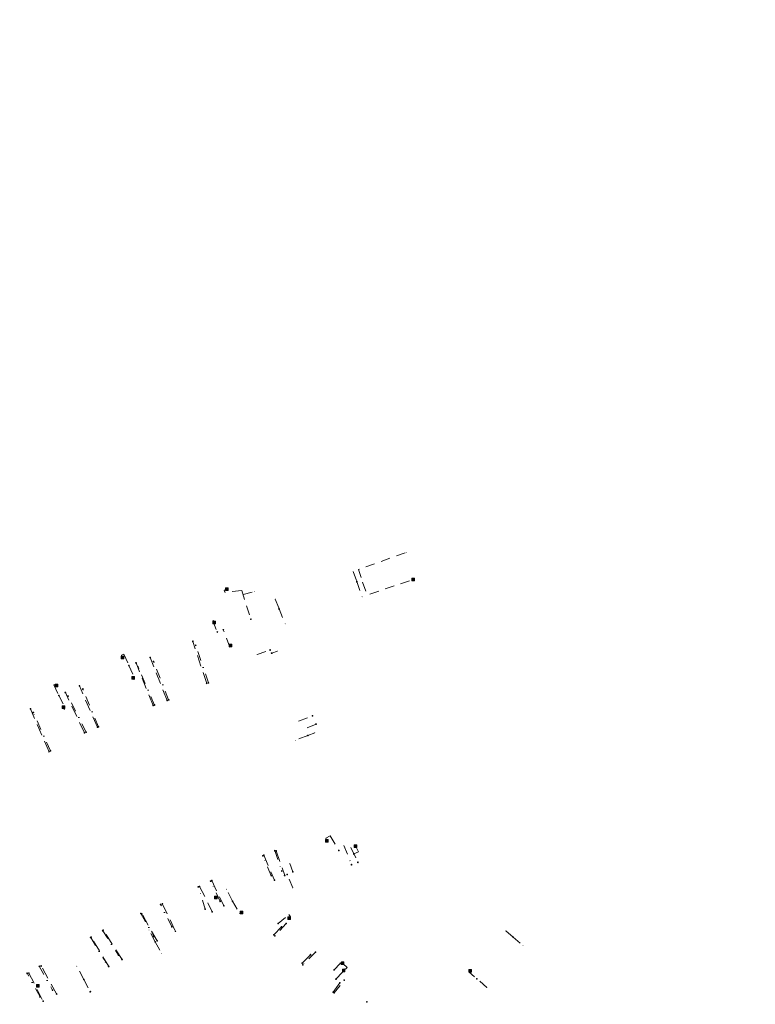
# Model space of a CAD drawing. Header units: inches. Extents: x 0 to 191500, y 0 to 342750.
# Tile 426 of 547: x 187789 to 187984, y 333902 to 334162. Entities that reach past the tile are written whole.
import ezdxf

# ---------------------------------------------------------------- set-up
doc = ezdxf.new("R2010")
doc.units = ezdxf.units.IN
doc.header["$MEASUREMENT"] = 0
for name, pattern in [('RI-HWA_HUISAANSLUITING', [4.8, 3, -1.8]), ('RI-HWA_KOLKAANSLUITING', [4.3, 2.5, -1.8]), ('RI-VWA_HUISAANSLUITING', [6.1, 2.5, -1.8, 0, -1.8])]:
    doc.linetypes.add(name, pattern=pattern)
doc.layers.get('0').update_dxf_attribs({"lineweight": 20})
for name, color, linetype, lineweight in [('ECW', 150, 'Continuous', 20), ('N-WE-RI-HWA_HUISAANSLUITING', 150, 'RI-HWA_HUISAANSLUITING', 20), ('N-WE-RI-HWA_KOLK-S', 150, 'Continuous', 20), ('N-WE-RI-HWA_KOLKAANSLUITING', 150, 'RI-HWA_KOLKAANSLUITING', 20), ('N-WE-RI-HWA_RIOOLPUT_ONTSTOPPINGSPUT-G', 150, 'Continuous', 20), ('N-WE-RI-INLAAT', 7, 'Continuous', 20), ('N-WE-RI-VWA_HUISAANSLUITING', 20, 'RI-VWA_HUISAANSLUITING', 20), ('N-WE-RI-VWA_RIOOLPUT_ONTSTOPPINGSPUT-G', 30, 'Continuous', 20)]:
    doc.layers.add(name, color=color, linetype=linetype, lineweight=lineweight)
picture_1 = doc.add_image_def('image1.ecw', size_in_pixel=(220000, 285000))

# ---------------------------------------------------------------- blocks, each defined once
blk = doc.blocks.new('A$C2C270354')
h = blk.add_hatch(color=256)
h.dxf.hatch_style = 1
edge = h.paths.add_edge_path()
edge.add_arc((0, 0), 0.1, 0, 360)
blk.add_circle((0, 0), 0.1)

msp = doc.modelspace()

# ---------------------------------------------------------------- hatches: boundary and pattern name
at = {"layer": 'N-WE-RI-HWA_KOLKAANSLUITING'}
h = msp.add_hatch(color=256, dxfattribs=at)
h.dxf.hatch_style = 1
h.paths.add_polyline_path([(187891.6622, 334021.4883, 1), (187891.88821, 334021.4883, 1)])
h = msp.add_hatch(color=256, dxfattribs=at)
h.dxf.hatch_style = 1
h.paths.add_polyline_path([(187877.49636, 334016.37551, 1), (187877.72236, 334016.37551, 1)])
h = msp.add_hatch(color=256, dxfattribs=at)
h.dxf.hatch_style = 1
h.paths.add_polyline_path([(187851.46771, 334011.14155, 1), (187851.69371, 334011.14155, 1)])
h = msp.add_hatch(color=256, dxfattribs=at)
h.dxf.hatch_style = 1
h.paths.add_polyline_path([(187856.92674, 334009.11748, 1), (187857.15275, 334009.11748, 1)])
h = msp.add_hatch(color=256, dxfattribs=at)
h.dxf.hatch_style = 1
h.paths.add_polyline_path([(187879.88714, 334009.71775, 1), (187880.11315, 334009.71775, 1)])
h = msp.add_hatch(color=256, dxfattribs=at)
h.dxf.hatch_style = 1
h.paths.add_polyline_path([(187859.5462, 334002.56654, 1), (187859.7722, 334002.56654, 1)])
h = msp.add_hatch(color=256, dxfattribs=at)
h.dxf.hatch_style = 1
h.paths.add_polyline_path([(187857.47193, 333995.33847, 1), (187857.69793, 333995.33847, 1)])
h = msp.add_hatch(color=256, dxfattribs=at)
h.dxf.hatch_style = 1
h.paths.add_polyline_path([(187852.09779, 333994.42958, 1), (187852.3238, 333994.42958, 1)])
h = msp.add_hatch(color=256, dxfattribs=at)
h.dxf.hatch_style = 1
h.paths.add_polyline_path([(187862.23873, 333971.79205, 1), (187862.46473, 333971.79205, 1)])
h = msp.add_hatch(color=256, dxfattribs=at)
h.dxf.hatch_style = 1
h.paths.add_polyline_path([(187867.3737, 333973.76234, 1), (187867.5997, 333973.76234, 1)])
h = msp.add_hatch(color=256, dxfattribs=at)
h.dxf.hatch_style = 1
h.paths.add_polyline_path([(187860.786, 333939.195, 1), (187861.012, 333939.195, 1)])
h = msp.add_hatch(color=256, dxfattribs=at)
h.dxf.hatch_style = 1
h.paths.add_polyline_path([(187861.536, 333932.73, 1), (187861.762, 333932.73, 1)])
h = msp.add_hatch(color=256, dxfattribs=at)
h.dxf.hatch_style = 1
h.paths.add_polyline_path([(187844.04463, 333932.39994, 1), (187844.27063, 333932.39994, 1)])
h = msp.add_hatch(color=256, dxfattribs=at)
h.dxf.hatch_style = 1
h.paths.add_polyline_path([(187823.5242, 333921.59875, 1), (187823.75021, 333921.59875, 1)])
h = msp.add_hatch(color=256, dxfattribs=at)
h.dxf.hatch_style = 1
h.paths.add_polyline_path([(187917.91524, 333921.38942, 1), (187918.14124, 333921.38942, 1)])
h = msp.add_hatch(color=256, dxfattribs=at)
h.dxf.hatch_style = 1
h.paths.add_polyline_path([(187922.4523, 333917.46322, 1), (187922.6783, 333917.46322, 1)])
h = msp.add_hatch(color=256, dxfattribs=at)
h.dxf.hatch_style = 1
h.paths.add_polyline_path([(187826.90339, 333915.45943, 1), (187827.12939, 333915.45943, 1)])
h = msp.add_hatch(color=256, dxfattribs=at)
h.dxf.hatch_style = 1
h.paths.add_polyline_path([(187804.43628, 333912.02645, 1), (187804.66228, 333912.02645, 1)])
h = msp.add_hatch(color=256, dxfattribs=at)
h.dxf.hatch_style = 1
h.paths.add_polyline_path([(187912.89142, 333906.41484, 1), (187913.11742, 333906.41484, 1)])
h = msp.add_hatch(color=256, dxfattribs=at)
h.dxf.hatch_style = 1
h.paths.add_polyline_path([(187807.99904, 333905.2913, 1), (187808.22504, 333905.2913, 1)])

# ---------------------------------------------------------------- linework, layer by layer
at = {"layer": 'N-WE-RI-HWA_HUISAANSLUITING', "flags": 128}
for points, elevation in [([(187838.9003, 333986.81918), (187835.20838, 333997.94072)], 53.67379), ([(187828.44689, 333982.31874), (187823.94391, 333993.66121)], 53.67379), ([(187824.7202, 333980.99263), (187820.20467, 333992.24062)], 53.67379), ([(187810.00648, 333975.2335), (187805.23348, 333986.17559)], 54.00182), ([(187806.58322, 333973.73854), (187801.52186, 333984.43379)], 54.00182), ([(187797.20882, 333968.74849), (187792.28807, 333980.10053)], 54.00182), ([(187865.48765, 333975.07831), (187867.81146, 333976.03735)], 53.21832), ([(187877.03693, 333943.39111), (187878.86184, 333939.49285)], 52.79433), ([(187853.998, 333941.375), (187856.84691, 333934.76079)], 52.77688), ([(187857.28, 333942.572), (187859.52536, 333935.99708)], 52.77688), ([(187837.02636, 333933.11617), (187840.3591, 333926.41564)], 53.12784), ([(187840.24204, 333934.71565), (187843.40464, 333928.02412)], 53.08987), ([(187827.15694, 333928.60855), (187830.61831, 333921.27108)], 53.12436), ([(187825.80031, 333918.72648), (187821.79752, 333925.84426)], 52.92983), ([(187856.65658, 333920.32522), (187858.68262, 333922.4587)], 53.05018), ([(187812.98091, 333911.95598), (187808.36074, 333919.71923)], 52.92983), ([(187816.50835, 333913.81898), (187811.54613, 333921.56262)], 52.92983), ([(187864.16511, 333912.80827), (187866.36233, 333915.08175)], 52.98049), ([(187799.21899, 333904.68768), (187795.141, 333912.093)], 52.92983), ([(187791.889, 333910.181), (187795.62715, 333902.79067)], 52.889), ([(187874.12537, 333907.62475), (187872.32603, 333905.15225)], 51.29825)]:
    msp.add_lwpolyline(points, dxfattribs=dict(at, elevation=elevation))
at = {"layer": 'N-WE-RI-HWA_KOLK-S'}
for p, q in [((187893.17382, 334014.65314, 53.45572), (187893.17233, 334013.95669, 53.45572)), ((187893.17233, 334013.95669, 53.45572), (187893.87028, 334014.65165, 53.45572)), ((187893.17233, 334013.95669, 53.45572), (187893.86878, 334013.9552, 53.45572)), ((187893.17382, 334014.65314, 53.45572), (187893.86878, 334013.9552, 53.45572)), ((187893.87028, 334014.65165, 53.45572), (187893.17382, 334014.65314, 53.45572)), ((187893.86878, 334013.9552, 53.45572), (187893.87028, 334014.65165, 53.45572)), ((187843.84663, 334012.10674, 54.16579), (187843.84513, 334011.41028, 54.16579)), ((187843.84513, 334011.41028, 54.16579), (187844.54308, 334012.10524, 54.16579)), ((187843.84513, 334011.41028, 54.16579), (187844.54159, 334011.40879, 54.16579)), ((187843.84663, 334012.10674, 54.16579), (187844.54159, 334011.40879, 54.16579)), ((187844.54308, 334012.10524, 54.16579), (187843.84663, 334012.10674, 54.16579)), ((187844.54159, 334011.40879, 54.16579), (187844.54308, 334012.10524, 54.16579)), ((187840.56571, 334003.28935, 54.04147), (187840.56422, 334002.5929, 54.04147)), ((187840.56422, 334002.5929, 54.04147), (187841.26217, 334003.28785, 54.04147)), ((187840.56571, 334003.28935, 54.04147), (187841.26067, 334002.5914, 54.04147)), ((187841.26217, 334003.28785, 54.04147), (187840.56571, 334003.28935, 54.04147)), ((187841.26067, 334002.5914, 54.04147), (187841.26217, 334003.28785, 54.04147)), ((187840.56422, 334002.5929, 54.04147), (187841.26067, 334002.5914, 54.04147)), ((187844.82775, 333997.19426, 53.80811), (187844.82625, 333996.49781, 53.80811)), ((187844.82625, 333996.49781, 53.80811), (187845.5242, 333997.19276, 53.80811)), ((187844.82625, 333996.49781, 53.80811), (187845.5227, 333996.49631, 53.80811)), ((187844.82775, 333997.19426, 53.80811), (187845.5227, 333996.49631, 53.80811)), ((187845.5242, 333997.19276, 53.80811), (187844.82775, 333997.19426, 53.80811)), ((187845.5227, 333996.49631, 53.80811), (187845.5242, 333997.19276, 53.80811)), ((187816.27598, 333993.98287, 54.20324), (187816.27448, 333993.28642, 54.20324)), ((187816.27448, 333993.28642, 54.20324), (187816.97243, 333993.98138, 54.20324)), ((187816.27448, 333993.28642, 54.20324), (187816.97093, 333993.28492, 54.20324)), ((187816.27598, 333993.98287, 54.20324), (187816.97093, 333993.28492, 54.20324)), ((187816.97243, 333993.98138, 54.20324), (187816.27598, 333993.98287, 54.20324)), ((187816.97093, 333993.28492, 54.20324), (187816.97243, 333993.98138, 54.20324)), ((187819.13168, 333988.66144, 54.21061), (187819.13018, 333987.96499, 54.21061)), ((187819.13018, 333987.96499, 54.21061), (187819.82813, 333988.65994, 54.21061)), ((187819.13018, 333987.96499, 54.21061), (187819.82663, 333987.96349, 54.21061)), ((187819.13168, 333988.66144, 54.21061), (187819.82663, 333987.96349, 54.21061)), ((187819.82813, 333988.65994, 54.21061), (187819.13168, 333988.66144, 54.21061)), ((187819.82663, 333987.96349, 54.21061), (187819.82813, 333988.65994, 54.21061)), ((187798.80293, 333986.59314, 54.38979), (187798.80143, 333985.89669, 54.38979)), ((187798.80143, 333985.89669, 54.38979), (187799.49938, 333986.59165, 54.38979)), ((187798.80143, 333985.89669, 54.38979), (187799.49789, 333985.89519, 54.38979)), ((187798.80293, 333986.59314, 54.38979), (187799.49789, 333985.89519, 54.38979)), ((187799.49938, 333986.59165, 54.38979), (187798.80293, 333986.59314, 54.38979)), ((187799.49789, 333985.89519, 54.38979), (187799.49938, 333986.59165, 54.38979)), ((187800.71621, 333980.85734, 54.39932), (187800.71472, 333980.16089, 54.39932)), ((187800.71472, 333980.16089, 54.39932), (187801.41267, 333980.85584, 54.39932)), ((187800.71472, 333980.16089, 54.39932), (187801.41117, 333980.15939, 54.39932)), ((187800.71621, 333980.85734, 54.39932), (187801.41117, 333980.15939, 54.39932)), ((187801.41267, 333980.85584, 54.39932), (187800.71621, 333980.85734, 54.39932)), ((187801.41117, 333980.15939, 54.39932), (187801.41267, 333980.85584, 54.39932)), ((187870.34334, 333945.56944, 52.94478), (187870.34185, 333944.87298, 52.94478)), ((187870.34185, 333944.87298, 52.94478), (187871.0398, 333945.56794, 52.94478)), ((187870.34334, 333945.56944, 52.94478), (187871.0383, 333944.87149, 52.94478)), ((187871.0398, 333945.56794, 52.94478), (187870.34334, 333945.56944, 52.94478)), ((187871.0383, 333944.87149, 52.94478), (187871.0398, 333945.56794, 52.94478)), ((187870.34185, 333944.87298, 52.94478), (187871.0383, 333944.87149, 52.94478)), ((187877.90044, 333944.14532, 52.985), (187877.89894, 333943.44887, 52.985)), ((187877.89894, 333943.44887, 52.985), (187878.59689, 333944.14383, 52.985)), ((187877.89894, 333943.44887, 52.985), (187878.5954, 333943.44737, 52.985)), ((187877.90044, 333944.14532, 52.985), (187878.5954, 333943.44737, 52.985)), ((187878.59689, 333944.14383, 52.985), (187877.90044, 333944.14532, 52.985)), ((187878.5954, 333943.44737, 52.985), (187878.59689, 333944.14383, 52.985)), ((187840.95529, 333930.58783, 53.27175), (187840.95379, 333929.89138, 53.27175)), ((187840.95379, 333929.89138, 53.27175), (187841.65174, 333930.58633, 53.27175)), ((187840.95529, 333930.58783, 53.27175), (187841.65024, 333929.88988, 53.27175)), ((187841.65174, 333930.58633, 53.27175), (187840.95529, 333930.58783, 53.27175)), ((187841.65024, 333929.88988, 53.27175), (187841.65174, 333930.58633, 53.27175)), ((187840.95379, 333929.89138, 53.27175), (187841.65024, 333929.88988, 53.27175)), ((187847.76855, 333926.54643, 53.17448), (187847.76705, 333925.84998, 53.17448)), ((187847.76705, 333925.84998, 53.17448), (187848.465, 333926.54493, 53.17448)), ((187847.76705, 333925.84998, 53.17448), (187848.4635, 333925.84848, 53.17448)), ((187847.76855, 333926.54643, 53.17448), (187848.4635, 333925.84848, 53.17448)), ((187848.465, 333926.54493, 53.17448), (187847.76855, 333926.54643, 53.17448)), ((187848.4635, 333925.84848, 53.17448), (187848.465, 333926.54493, 53.17448)), ((187860.33889, 333925.04558, 53.1097), (187860.33739, 333924.34913, 53.1097)), ((187860.33739, 333924.34913, 53.1097), (187861.03534, 333925.04409, 53.1097)), ((187860.33889, 333925.04558, 53.1097), (187861.03385, 333924.34763, 53.1097)), ((187861.03534, 333925.04409, 53.1097), (187860.33889, 333925.04558, 53.1097)), ((187861.03385, 333924.34763, 53.1097), (187861.03534, 333925.04409, 53.1097)), ((187860.33739, 333924.34913, 53.1097), (187861.03385, 333924.34763, 53.1097)), ((187874.50672, 333913.18383, 52.86892), (187874.50522, 333912.48737, 52.86892)), ((187874.50522, 333912.48737, 52.86892), (187875.20317, 333913.18233, 52.86892)), ((187874.50522, 333912.48737, 52.86892), (187875.20168, 333912.48588, 52.86892)), ((187874.50672, 333913.18383, 52.86892), (187875.20168, 333912.48588, 52.86892)), ((187875.20317, 333913.18233, 52.86892), (187874.50672, 333913.18383, 52.86892)), ((187875.20168, 333912.48588, 52.86892), (187875.20317, 333913.18233, 52.86892)), ((187874.7723, 333911.22377, 52.85598), (187874.7708, 333910.52732, 52.85598)), ((187874.7708, 333910.52732, 52.85598), (187875.46875, 333911.22228, 52.85598)), ((187874.7708, 333910.52732, 52.85598), (187875.46726, 333910.52583, 52.85598)), ((187874.7723, 333911.22377, 52.85598), (187875.46726, 333910.52583, 52.85598)), ((187875.46875, 333911.22228, 52.85598), (187874.7723, 333911.22377, 52.85598)), ((187875.46726, 333910.52583, 52.85598), (187875.46875, 333911.22228, 52.85598)), ((187908.19904, 333911.13652, 52.03636), (187908.19755, 333910.44007, 52.03636)), ((187908.19755, 333910.44007, 52.03636), (187908.8955, 333911.13503, 52.03636)), ((187908.19755, 333910.44007, 52.03636), (187908.894, 333910.43857, 52.03636)), ((187908.19904, 333911.13652, 52.03636), (187908.894, 333910.43857, 52.03636)), ((187908.8955, 333911.13503, 52.03636), (187908.19904, 333911.13652, 52.03636)), ((187908.894, 333910.43857, 52.03636), (187908.8955, 333911.13503, 52.03636)), ((187793.92572, 333907.17084, 53.94302), (187793.92423, 333906.47439, 53.94302)), ((187793.92423, 333906.47439, 53.94302), (187794.62218, 333907.16935, 53.94302)), ((187793.92572, 333907.17084, 53.94302), (187794.62068, 333906.47289, 53.94302)), ((187794.62218, 333907.16935, 53.94302), (187793.92572, 333907.17084, 53.94302)), ((187794.62068, 333906.47289, 53.94302), (187794.62218, 333907.16935, 53.94302)), ((187793.92423, 333906.47439, 53.94302), (187794.62068, 333906.47289, 53.94302))]:
    msp.add_line(p, q, dxfattribs=at)
at = {"layer": 'N-WE-RI-HWA_KOLKAANSLUITING', "flags": 128}
for points, elevation in [([(187879.71522, 334014.80535), (187879.01025, 334016.91261), (187891.7752, 334021.4883)], 53.47282), ([(187877.60936, 334016.37551), (187878.59045, 334013.72679)], 53.67073), ([(187878.59045, 334013.72679), (187880.00014, 334009.71775)], 53.67073), ([(187880.13916, 334013.58429), (187881.32376, 334010.21439), (187893.33357, 334014.24123)], 53.47282), ([(187843.72507, 334010.94858), (187843.52292, 334011.45348), (187844.01377, 334011.67601)], 52.91874), ([(187848.15644, 334011.40342), (187843.72507, 334010.94858)], 52.91874), ([(187848.15644, 334011.40342), (187850.56049, 334003.77318)], 53.67379), ([(187848.50898, 334010.28448), (187851.58071, 334011.14155)], 52.91874), ([(187857.03974, 334009.11748), (187858.03093, 334006.55308)], 53.67073), ([(187858.03093, 334006.55308), (187859.6592, 334002.56654)], 53.67073), ([(187840.50852, 334003.37424), (187840.73659, 334003.45239), (187840.84798, 334003.12733)], 53.67379), ([(187840.50852, 334003.37424), (187841.70531, 334000.40899)], 53.67379), ([(187845.04155, 333996.40297), (187843.29449, 334001.01274)], 53.67379), ([(187845.04155, 333996.40297), (187845.29819, 333996.49113), (187845.24017, 333996.65824)], 53.67379), ([(187852.2108, 333994.42958), (187855.70734, 333995.63876)], 52.70345), ([(187856.08198, 333994.79152), (187857.58493, 333995.33847)], 53.64159), ([(187817.01691, 333994.54522), (187816.37615, 333994.29129), (187816.55374, 333993.81922)], 53.67379), ([(187817.01691, 333994.54522), (187818.33504, 333991.53033)], 53.67379), ([(187818.33504, 333991.53033), (187819.87871, 333987.95696)], 53.67379), ([(187819.87871, 333987.95696), (187819.65436, 333987.86005), (187819.55066, 333988.12783)], 53.67379), ([(187798.49653, 333986.45075), (187798.93351, 333986.6531), (187799.05763, 333986.41909)], 54.00182), ([(187798.49653, 333986.45075), (187799.80384, 333983.62755)], 54.00182), ([(187799.80384, 333983.62755), (187801.614, 333980.101), (187801.24382, 333979.94358), (187801.12386, 333980.31973)], 54.00182), ([(187865.61944, 333973.04587), (187862.35173, 333971.79205)], 53.21783), ([(187865.61944, 333973.04587), (187867.4867, 333973.76234)], 53.21783), ([(187871.546, 333946.464), (187870.40247, 333945.91125), (187870.61455, 333945.40318)], 52.77688), ([(187871.546, 333946.464), (187873.87093, 333942.61861)], 52.77688), ([(187877.8233, 333941.71131), (187879.01606, 333942.2749), (187878.33716, 333943.6196)], 52.79433), ([(187861.67942, 333936.99134), (187860.899, 333939.195)], 52.77688), ([(187861.649, 333932.73), (187860.16092, 333936.29044)], 52.77688), ([(187845.74346, 333929.25936), (187844.15763, 333932.39994)], 52.92983), ([(187845.74346, 333929.25936), (187847.58389, 333926.00068)], 52.92983), ([(187847.58389, 333926.00068), (187847.93032, 333926.12878)], 52.92983), ([(187857.80486, 333923.30186), (187860.58032, 333925.66464)], 51.29006), ([(187860.58032, 333925.66464), (187861.07966, 333925.12295), (187860.82062, 333924.84214)], 51.29006), ([(187825.2951, 333918.45966), (187823.63721, 333921.59875)], 52.92983), ([(187919.92225, 333919.75042), (187918.02824, 333921.38942)], 52.05), ([(187919.92225, 333919.75042), (187922.5653, 333917.46322)], 52.05), ([(187825.2951, 333918.45966), (187827.01639, 333915.45943)], 52.92983), ([(187806.41733, 333908.48945), (187804.54928, 333912.02645)], 52.92983), ([(187875.62938, 333911.24443), (187876.07069, 333911.70131), (187874.99906, 333912.69987)], 51.9929), ([(187873.09193, 333908.61745), (187875.62938, 333911.24443)], 51.9929), ([(187875.62938, 333911.24443), (187875.50031, 333911.36911), (187875.24056, 333911.0317)], 51.9929), ([(187913.00442, 333906.41484), (187913.00442, 333906.41484), (187908.26744, 333910.5324), (187908.40039, 333910.65395)], 50.4522), ([(187806.41733, 333908.48945), (187808.11204, 333905.2913)], 52.92983)]:
    msp.add_lwpolyline(points, dxfattribs=dict(at, elevation=elevation))
at = {"layer": 'N-WE-RI-HWA_KOLKAANSLUITING'}
msp.add_circle((187808.11204, 333905.2913, 52.62064), 0.113, dxfattribs=at)
at = {"layer": 'N-WE-RI-HWA_RIOOLPUT_ONTSTOPPINGSPUT-G'}
for p, q in [((187838.99817, 333986.83972, 52.88711), (187838.80243, 333986.79864, 52.88711)), ((187838.87976, 333986.91705, 52.88711), (187838.92084, 333986.72131, 52.88711)), ((187828.54475, 333982.33928, 53.67379), (187828.34902, 333982.2982, 53.67379)), ((187828.42635, 333982.41661, 53.67379), (187828.46742, 333982.22087, 53.67379)), ((187824.81807, 333981.01316, 53.11558), (187824.62233, 333980.97209, 53.11558)), ((187824.69966, 333981.09049, 53.11558), (187824.74074, 333980.89476, 53.11558)), ((187810.10434, 333975.25404, 54.00182), (187809.90861, 333975.21297, 54.00182)), ((187809.98594, 333975.33137, 54.00182), (187810.02701, 333975.13564, 54.00182)), ((187867.90933, 333976.05789, 53.21832), (187867.71359, 333976.01682, 53.21832)), ((187867.79092, 333976.13522, 53.21832), (187867.832, 333975.93949, 53.21832)), ((187806.68109, 333973.75908, 53.21818), (187806.48535, 333973.718, 53.21818)), ((187806.56268, 333973.83641, 53.21818), (187806.60376, 333973.64067, 53.21818)), ((187797.30669, 333968.76903, 53.45597), (187797.11095, 333968.72795, 53.45597)), ((187797.18828, 333968.84636, 53.45597), (187797.22936, 333968.65062, 53.45597)), ((187854.09587, 333941.39554, 52.255), (187853.90013, 333941.35446, 52.255)), ((187853.97746, 333941.47287, 52.255), (187854.01854, 333941.27713, 52.255)), ((187857.37787, 333942.59254, 52.445), (187857.18213, 333942.55146, 52.445)), ((187857.25946, 333942.66987, 52.445), (187857.30054, 333942.47413, 52.445)), ((187878.95971, 333939.51339, 52.79433), (187878.76397, 333939.47231, 52.79433)), ((187878.8413, 333939.59072, 52.79433), (187878.88238, 333939.39498, 52.79433)), ((187837.12423, 333933.13671, 52.71481), (187836.9285, 333933.09563, 52.71481)), ((187837.00583, 333933.21404, 52.71481), (187837.0469, 333933.0183, 52.71481)), ((187840.33991, 333934.73618, 52.71735), (187840.14418, 333934.69511, 52.71735)), ((187840.22151, 333934.81351, 52.71735), (187840.26258, 333934.61778, 52.71735)), ((187827.27917, 333928.57743, 52.75607), (187827.08344, 333928.53635, 52.75607)), ((187827.16077, 333928.65476, 52.75607), (187827.20184, 333928.45902, 52.75607)), ((187821.89538, 333925.8648, 52.88918), (187821.69965, 333925.82372, 52.88918)), ((187821.77698, 333925.94213, 52.88918), (187821.81805, 333925.74639, 52.88918)), ((187808.45861, 333919.73977, 52.92983), (187808.26288, 333919.69869, 52.92983)), ((187808.34021, 333919.8171, 52.92983), (187808.38128, 333919.62136, 52.92983)), ((187811.63568, 333921.59889, 52.67622), (187811.43995, 333921.55782, 52.67622)), ((187811.51728, 333921.67622, 52.67622), (187811.55835, 333921.48049, 52.67622)), ((187856.75445, 333920.34576, 53.05018), (187856.55871, 333920.30468, 53.05018)), ((187856.63604, 333920.42309, 53.05018), (187856.67712, 333920.22735, 53.05018)), ((187795.23887, 333912.11354, 52.82), (187795.04313, 333912.07246, 52.82)), ((187795.12046, 333912.19087, 52.82), (187795.16154, 333911.99513, 52.82)), ((187864.26297, 333912.82881, 52.98049), (187864.06724, 333912.78773, 52.98049)), ((187864.14457, 333912.90614, 52.98049), (187864.18564, 333912.7104, 52.98049)), ((187791.98687, 333910.20154, 52.889), (187791.79113, 333910.16046, 52.889)), ((187791.86846, 333910.27887, 52.889), (187791.90954, 333910.08313, 52.889)), ((187872.4239, 333905.17278, 51.29825), (187872.22816, 333905.13171, 51.29825)), ((187872.30549, 333905.25011, 51.29825), (187872.34657, 333905.05438, 51.29825))]:
    msp.add_line(p, q, dxfattribs=at)
for centre in [(187838.9003, 333986.81918, 52.88711), (187828.44689, 333982.31874, 53.67379), (187824.7202, 333980.99263, 53.11558), (187810.00648, 333975.2335, 54.00182), (187867.81146, 333976.03735, 53.21832), (187806.58322, 333973.73854, 53.21818), (187797.20882, 333968.74849, 53.45597), (187853.998, 333941.375, 52.255), (187857.28, 333942.572, 52.445), (187878.86184, 333939.49285, 52.79433), (187837.02636, 333933.11617, 52.71481), (187840.24204, 333934.71565, 52.71735), (187827.18131, 333928.55689, 52.75607), (187821.79752, 333925.84426, 52.88918), (187808.36074, 333919.71923, 52.92983), (187811.53781, 333921.57836, 52.67622), (187856.65658, 333920.32522, 53.05018), (187795.141, 333912.093, 52.82), (187864.16511, 333912.80827, 52.98049), (187791.889, 333910.181, 52.889), (187872.32603, 333905.15225, 51.29825)]:
    msp.add_circle(centre, 0.1, dxfattribs=at)
at = {"layer": 'N-WE-RI-VWA_HUISAANSLUITING', "flags": 128}
for points in [[(187839.352, 333986.986), (187835.99846, 333996.87103)], [(187828.83649, 333982.46909), (187824.82338, 333992.63781)], [(187825.08894, 333981.0982), (187820.80223, 333991.11455)]]:
    msp.add_lwpolyline(points, dxfattribs=at)
for points, elevation in [([(187810.26647, 333975.32603), (187806.14466, 333985.33216)], 54.57841), ([(187807.02917, 333973.92907), (187802.21646, 333983.46353)], 54.57841), ([(187797.6008, 333968.98439), (187793.05067, 333979.1034)], 54.57841), ([(187863.20993, 333976.79422), (187866.87339, 333978.23207)], 53.18885), ([(187875.19257, 333943.98762), (187877.20806, 333938.89331)], 52.84287), ([(187855.99193, 333935.96775), (187853.753, 333941.243)], 52.84287), ([(187856.892, 333942.593), (187858.74194, 333937.21785)], 52.84287), ([(187838.51271, 333927.09427), (187836.69633, 333933.01952)], 53.0603), ([(187842.44713, 333929.17843), (187839.9547, 333934.51355)], 53.0603), ([(187829.69478, 333922.4232), (187826.72487, 333928.36645)], 53.0603), ([(187821.47795, 333925.98131), (187824.92727, 333919.89773)], 52.8749), ([(187859.89176, 333923.32427), (187856.95077, 333920.03454)], 51.35063), ([(187808.21744, 333919.60779), (187812.18924, 333913.15008)], 53.22551), ([(187811.39031, 333921.41788), (187815.58508, 333914.94895)], 53.0603), ([(187867.68331, 333915.75363), (187864.31414, 333912.4109)], 51.30814), ([(187794.635, 333912.012), (187798.15116, 333905.71377)], 52.844), ([(187872.56027, 333911.01494), (187874.30244, 333912.80795)], 52.04465), ([(187794.81691, 333903.94754), (187791.444, 333910.157)], 53.0603), ([(187872.61099, 333904.98223), (187875.28564, 333908.36685)], 51.8804)]:
    msp.add_lwpolyline(points, dxfattribs=dict(at, elevation=elevation))
at = {"layer": 'N-WE-RI-VWA_RIOOLPUT_ONTSTOPPINGSPUT-G'}
for p, q in [((187839.43684, 333987.02817, 52.95287), (187839.25659, 333986.94152, 52.95287)), ((187839.30339, 333987.07497, 52.95287), (187839.39005, 333986.89472, 52.95287)), ((187828.92661, 333982.51242), (187828.74636, 333982.42577)), ((187828.79316, 333982.55922), (187828.87981, 333982.37897)), ((187825.17907, 333981.14153), (187824.99882, 333981.05487)), ((187825.04562, 333981.18833), (187825.13227, 333981.00808)), ((187866.96352, 333978.2754, 53.18885), (187866.78327, 333978.18874, 53.18885)), ((187866.83006, 333978.32219, 53.18885), (187866.91672, 333978.14194, 53.18885)), ((187810.3566, 333975.36936, 54.57841), (187810.17634, 333975.2827, 54.57841)), ((187810.22314, 333975.41616, 54.57841), (187810.3098, 333975.23591, 54.57841)), ((187807.11929, 333973.9724, 53.22975), (187806.93904, 333973.88574, 53.22975)), ((187806.98584, 333974.0192, 53.22975), (187807.07249, 333973.83895, 53.22975)), ((187797.69093, 333969.02771, 53.47533), (187797.51067, 333968.94106, 53.47533)), ((187797.55747, 333969.07451, 53.47533), (187797.64413, 333968.89426, 53.47533)), ((187853.84313, 333941.28633, 52.247), (187853.66287, 333941.19967, 52.247)), ((187853.70967, 333941.33313, 52.247), (187853.79633, 333941.15287, 52.247)), ((187856.98213, 333942.63633, 52.456), (187856.80187, 333942.54967, 52.456)), ((187856.84867, 333942.68313, 52.456), (187856.93533, 333942.50287, 52.456)), ((187877.29818, 333938.93664, 52.84287), (187877.11793, 333938.84998, 52.84287)), ((187877.16473, 333938.98344, 52.84287), (187877.25138, 333938.80319, 52.84287)), ((187836.78646, 333933.06285, 52.75487), (187836.60621, 333932.97619, 52.75487)), ((187836.653, 333933.10965, 52.75487), (187836.73966, 333932.92939, 52.75487)), ((187840.04483, 333934.55688, 52.75046), (187839.86457, 333934.47022, 52.75046)), ((187839.91137, 333934.60368, 52.75046), (187839.99803, 333934.42343, 52.75046)), ((187826.815, 333928.40977, 53.0603), (187826.63475, 333928.32312, 53.0603)), ((187826.68154, 333928.45657, 53.0603), (187826.7682, 333928.27632, 53.0603)), ((187821.56808, 333926.02464, 52.8749), (187821.38782, 333925.93798, 52.8749)), ((187821.43462, 333926.07144, 52.8749), (187821.52128, 333925.89118, 52.8749)), ((187808.30757, 333919.65112, 52.8854), (187808.12732, 333919.56446, 52.8854)), ((187808.17412, 333919.69792, 52.8854), (187808.26077, 333919.51767, 52.8854)), ((187811.48043, 333921.46121, 52.64419), (187811.30018, 333921.37455, 52.64419)), ((187811.34698, 333921.50801, 52.64419), (187811.43363, 333921.32776, 52.64419)), ((187857.04089, 333920.07787, 52.29745), (187856.86064, 333919.99122, 52.29745)), ((187856.90744, 333920.12467, 52.29745), (187856.99409, 333919.94442, 52.29745)), ((187794.72513, 333912.05533, 52.844), (187794.54487, 333911.96867, 52.844)), ((187794.59167, 333912.10213, 52.844), (187794.67833, 333911.92187, 52.844)), ((187864.40426, 333912.45423, 51.30814), (187864.22401, 333912.36757, 51.30814)), ((187864.27081, 333912.50103, 51.30814), (187864.35746, 333912.32078, 51.30814)), ((187874.39257, 333912.85128, 52.04465), (187874.21231, 333912.76462, 52.04465)), ((187874.25911, 333912.89807, 52.04465), (187874.34577, 333912.71782, 52.04465)), ((187791.53413, 333910.20033, 52.875), (187791.35387, 333910.11367, 52.875)), ((187791.40067, 333910.24713, 52.875), (187791.48733, 333910.06687, 52.875)), ((187872.70111, 333905.02555, 51.8804), (187872.52086, 333904.9389, 51.8804)), ((187872.56766, 333905.07235, 51.8804), (187872.65431, 333904.8921, 51.8804))]:
    msp.add_line(p, q, dxfattribs=at)
for centre in [(187839.34672, 333986.98484, 52.95287), (187828.83649, 333982.46909), (187825.08894, 333981.0982), (187866.87339, 333978.23207, 53.18885), (187810.26647, 333975.32603, 54.57841), (187807.02917, 333973.92907, 53.22975), (187797.6008, 333968.98439, 53.47533), (187853.753, 333941.243, 52.247), (187856.892, 333942.593, 52.456), (187877.20806, 333938.89331, 52.84287), (187836.69633, 333933.01952, 52.75487), (187839.9547, 333934.51355, 52.75046), (187826.72487, 333928.36645, 53.0603), (187821.47795, 333925.98131, 52.8749), (187808.21744, 333919.60779, 52.8854), (187811.39031, 333921.41788, 52.64419), (187856.95077, 333920.03454, 52.29745), (187794.635, 333912.012, 52.844), (187864.31414, 333912.4109, 51.30814), (187874.30244, 333912.80795, 52.04465), (187791.444, 333910.157, 52.875), (187872.61099, 333904.98223, 51.8804)]:
    msp.add_circle(centre, 0.1, dxfattribs=at)

# ---------------------------------------------------------------- block references
at = {"layer": 'N-WE-RI-INLAAT', "rotation": 0.06357443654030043}
for p in [(187878.59045, 334013.72679, 53.67073), (187858.03093, 334006.55308, 53.67073), (187850.56049, 334003.77318, 53.67379), (187841.70531, 334000.40899, 53.67379), (187843.29449, 334001.01274, 53.67379), (187835.20838, 333997.94072, 53.67379), (187835.99834, 333996.88212, 53.15704), (187855.70734, 333995.63876, 52.70345), (187823.94391, 333993.66121, 53.67379), (187824.82338, 333992.63781), (187856.08198, 333994.79152, 53.64159), (187818.33504, 333991.53033, 53.67379), (187820.20467, 333992.24062, 53.67379), (187820.80223, 333991.11455), (187805.23348, 333986.17559, 54.00182), (187806.14466, 333985.33216, 54.57841), (187799.80384, 333983.62755, 54.00182), (187801.52186, 333984.43379, 54.00182), (187802.21646, 333983.46353, 54.57841), (187792.28807, 333980.10053, 54.00182), (187793.05067, 333979.1034, 54.57841), (187865.61944, 333973.04587, 53.21783), (187873.87093, 333942.61861, 52.77688), (187877.8233, 333941.71131, 52.79433), (187855.99193, 333935.96775, 52.84287), (187858.74194, 333937.21785, 52.84287), (187859.52536, 333935.99708, 52.77688), (187860.16092, 333936.29044, 52.77688), (187861.67942, 333936.99134, 52.77688), (187856.84691, 333934.76079, 52.77688), (187842.44713, 333929.17843, 53.0603), (187843.40464, 333928.02412, 52.92983), (187845.74346, 333929.25936, 52.92983), (187838.51271, 333927.09427, 53.0603), (187840.3591, 333926.41564, 52.92983), (187829.69478, 333922.4232, 53.0603), (187857.80486, 333923.30186, 51.29006), (187858.68262, 333922.4587, 51.9929), (187859.89176, 333923.32427, 51.35063), (187824.92727, 333919.89773, 52.8749), (187830.61831, 333921.27108, 52.92983), (187919.92225, 333919.75042, 52.05), (187825.2951, 333918.45966, 52.92983), (187825.80031, 333918.72648, 52.92983), (187815.58508, 333914.94895, 53.0603), (187866.36233, 333915.08175, 51.9929), (187867.68331, 333915.75363, 52.04465), (187812.18924, 333913.15008, 53.0603), (187812.98091, 333911.95598, 52.92983), (187816.50835, 333913.81898, 52.92983), (187872.56027, 333911.01494, 52.04465), (187806.41733, 333908.48945, 52.92983), (187873.09193, 333908.61745, 51.9929), (187874.12537, 333907.62475, 51.29825), (187875.28564, 333908.36685, 52.04465), (187910.3578, 333908.70513, 50.4522), (187794.81691, 333903.94754, 53.0603), (187798.15116, 333905.71377, 52.844), (187799.21899, 333904.68768, 52.92983), (187795.62715, 333902.79067, 52.889), (187881.23841, 333902.58286, 52.04465)]:
    msp.add_blockref('A$C2C270354', p, dxfattribs=at)

# ---------------------------------------------------------------- pictures from other files: only their frames are drawn
at = {"layer": 'ECW'}
image = msp.add_image(picture_1, insert=(180500, 328500), size_in_units=(11000, 14250), dxfattribs=at)
image.dxf.flags = 7

doc.saveas('drawing.dxf')
